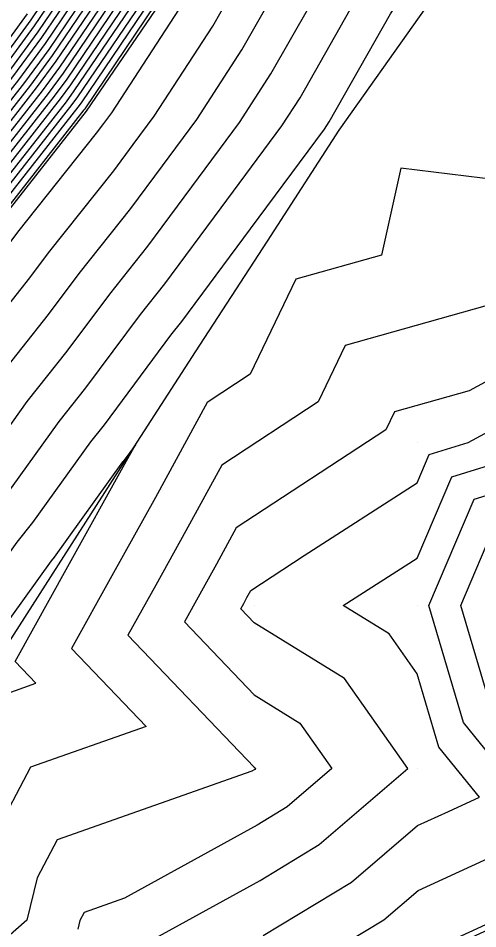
# Model space of a CAD drawing. Extents: x 2188792 to 2191981, y 386090 to 389710.
# Drawn here: x 2190675.7 to 2190703.9, y 388260.4 to 388316.3 of the extents above; entities that cross this region are included whole.
import ezdxf

# ---------------------------------------------------------------- set-up
doc = ezdxf.new("R2010")
doc.units = 0
for name, color, linetype in [('DTM Contours Major', 7, 'Continuous'), ('DTM Contours Minor', 7, 'Continuous'), ('Exist DTM QL2 LIDAR Elevation Point', 7, 'Continuous'), ('PH Exist DTM Breakline', 7, 'Continuous')]:
    doc.layers.add(name, color=color, linetype=linetype)

msp = doc.modelspace()

# ---------------------------------------------------------------- linework, layer by layer
at = {"layer": 'DTM Contours Major'}
for points in [[(2190652.76, 388258.83), (2190655.018, 388261.593), (2190659.411, 388265.314), (2190661.219, 388267.517), (2190666.432, 388271.721), (2190667.661, 388273.21), (2190671.079, 388277.934), (2190672.15, 388279.28), (2190675.64, 388284.117), (2190676.596, 388285.318), (2190680.159, 388290.272), (2190680.994, 388291.322), (2190685.068, 388296.808), (2190685.738, 388297.65), (2190689.946, 388303.332), (2190694.481, 388309.457), (2190694.766, 388309.896), (2190698.534, 388316.528), (2190699.102, 388317.402), (2190702.679, 388323.643), (2190703.507, 388324.915), (2190706.905, 388330.797)], [(2190634.803, 388259.781), (2190637.804, 388263.597), (2190639.759, 388266.261), (2190642.755, 388270.07), (2190644.713, 388272.739), (2190646.695, 388275.441), (2190649.665, 388279.216), (2190651.838, 388282.5), (2190654.782, 388286.24), (2190656.976, 388289.565), (2190659.852, 388293.229), (2190662.075, 388296.605), (2190664.916, 388300.226), (2190666.957, 388303.004), (2190669.786, 388306.608), (2190671.835, 388309.398), (2190674.652, 388312.987), (2190676.709, 388315.79), (2190679.381, 388319.748)], [(2190635.736, 388258.667), (2190639.526, 388263.485), (2190640.82, 388265.25), (2190644.613, 388270.071), (2190645.905, 388271.832), (2190647.213, 388273.616), (2190650.989, 388278.416), (2190652.419, 388280.576), (2190656.184, 388285.359), (2190657.623, 388287.539), (2190661.323, 388292.253), (2190662.778, 388294.465), (2190666.458, 388299.153), (2190667.793, 388300.97), (2190671.466, 388305.649), (2190672.805, 388307.473), (2190676.471, 388312.144), (2190677.815, 388313.975), (2190681.302, 388319.141)], [(2190636.669, 388257.553), (2190641.247, 388263.374), (2190641.882, 388264.238), (2190646.47, 388270.071), (2190647.096, 388270.926), (2190647.731, 388271.791), (2190652.314, 388277.615), (2190653, 388278.652), (2190657.586, 388284.478), (2190658.27, 388285.513), (2190662.793, 388291.278), (2190663.482, 388292.324), (2190667.999, 388298.079), (2190668.629, 388298.936), (2190673.145, 388304.69), (2190673.775, 388305.548), (2190678.291, 388311.301), (2190678.92, 388312.159), (2190683.223, 388318.534)], [(2190637.753, 388256.396), (2190643.114, 388263.006), (2190643.276, 388263.098), (2190648.593, 388269.605), (2190648.835, 388269.81), (2190654.085, 388276.208), (2190654.458, 388276.508), (2190659.623, 388282.768), (2190659.921, 388283.18), (2190664.853, 388289.379), (2190665.174, 388289.823), (2190670.072, 388295.981), (2190670.416, 388296.459), (2190675.278, 388302.574), (2190675.689, 388303.128), (2190680.512, 388309.196), (2190680.956, 388309.795), (2190681.435, 388310.442), (2190685.85, 388317.247)], [(2190711.913, 388300.987), (2190710.175, 388305.715), (2190699.158, 388307.05), (2190697.971, 388301.729), (2190692.722, 388300.247), (2190689.933, 388294.417), (2190687.297, 388292.686), (2190684.119, 388286.862), (2190681.444, 388282.051), (2190678.971, 388277.603), (2190683.546, 388272.816), (2190676.453, 388270.305), (2190674.253, 388266.143), (2190673.132, 388261.487), (2190668.326, 388257.289)], [(2190690.904, 388256.586), (2190698.122, 388260.942), (2190700.221, 388262.744), (2190704.272, 388264.616), (2190708.322, 388266.487), (2190703.005, 388273.056), (2190700.892, 388280.226), (2190703.655, 388286.747), (2190710.175, 388288.761), (2190717.034, 388280.226), (2190715.365, 388269.595), (2190714.747, 388264.23), (2190713.669, 388263.322), (2190708.411, 388260.893), (2190706.969, 388260.136)]]:
    msp.add_lwpolyline(points, dxfattribs=at)
at = {"layer": 'DTM Contours Minor'}
for points in [[(2190646.344, 388259.05), (2190648.966, 388260.537), (2190652.448, 388264.798), (2190655.18, 388267.112), (2190658.366, 388270.993), (2190661.642, 388273.636), (2190664.446, 388277.033), (2190666.616, 388280.033), (2190669.232, 388283.32), (2190671.454, 388286.399), (2190673.986, 388289.583), (2190676.262, 388292.746), (2190678.708, 388295.823), (2190681.316, 388299.336), (2190683.647, 388302.268), (2190686.35, 388305.918), (2190689.263, 388309.851), (2190691.199, 388312.836), (2190693.598, 388317.058), (2190695.745, 388320.361), (2190698.001, 388324.298), (2190700.339, 388327.89), (2190702.463, 388331.567), (2190704.977, 388335.424)], [(2190650.863, 388259.684), (2190653.733, 388263.196), (2190657.296, 388266.213), (2190659.792, 388269.255), (2190664.037, 388272.678), (2190666.053, 388275.122), (2190668.848, 388278.983), (2190670.691, 388281.3), (2190673.547, 388285.258), (2190675.291, 388287.451), (2190678.21, 388291.509), (2190679.851, 388293.573), (2190683.192, 388298.072), (2190684.692, 388299.959), (2190688.148, 388304.625), (2190691.872, 388309.654), (2190692.983, 388311.366), (2190696.066, 388316.793), (2190697.423, 388318.882), (2190700.34, 388323.971), (2190701.923, 388326.403), (2190704.684, 388331.182)], [(2190634.617, 388260.004), (2190637.46, 388263.619), (2190639.547, 388266.463), (2190642.384, 388270.07), (2190644.474, 388272.921), (2190646.591, 388275.807), (2190649.4, 388279.376), (2190651.721, 388282.885), (2190654.502, 388286.416), (2190656.847, 388289.97), (2190659.558, 388293.424), (2190661.934, 388297.034), (2190664.608, 388300.441), (2190666.79, 388303.41), (2190669.451, 388306.8), (2190671.641, 388309.784), (2190674.288, 388313.155), (2190676.488, 388316.153), (2190678.997, 388319.869)], [(2190634.99, 388259.558), (2190638.148, 388263.574), (2190639.971, 388266.059), (2190643.127, 388270.07), (2190644.951, 388272.558), (2190646.798, 388275.076), (2190649.93, 388279.056), (2190651.954, 388282.115), (2190655.062, 388286.064), (2190657.106, 388289.16), (2190660.146, 388293.034), (2190662.215, 388296.177), (2190665.225, 388300.012), (2190667.124, 388302.597), (2190670.122, 388306.417), (2190672.029, 388309.013), (2190675.016, 388312.818), (2190676.931, 388315.427), (2190679.765, 388319.626)], [(2190635.176, 388259.335), (2190638.493, 388263.552), (2190640.184, 388265.856), (2190643.498, 388270.07), (2190645.19, 388272.377), (2190646.902, 388274.711), (2190650.195, 388278.896), (2190652.07, 388281.73), (2190655.343, 388285.887), (2190657.235, 388288.754), (2190660.44, 388292.839), (2190662.356, 388295.749), (2190665.533, 388299.797), (2190667.291, 388302.19), (2190670.458, 388306.225), (2190672.223, 388308.628), (2190675.38, 388312.65), (2190677.152, 388315.064), (2190680.149, 388319.505)], [(2190635.363, 388259.113), (2190638.837, 388263.53), (2190640.396, 388265.654), (2190643.87, 388270.07), (2190645.428, 388272.195), (2190647.006, 388274.346), (2190650.459, 388278.736), (2190652.186, 388281.346), (2190655.623, 388285.711), (2190657.364, 388288.349), (2190660.734, 388292.644), (2190662.497, 388295.321), (2190665.841, 388299.582), (2190667.458, 388301.783), (2190670.794, 388306.033), (2190672.417, 388308.243), (2190675.744, 388312.481), (2190677.373, 388314.701), (2190680.534, 388319.384)], [(2190635.55, 388258.89), (2190639.181, 388263.508), (2190640.608, 388265.452), (2190644.241, 388270.071), (2190645.666, 388272.014), (2190647.109, 388273.981), (2190650.724, 388278.576), (2190652.303, 388280.961), (2190655.904, 388285.535), (2190657.494, 388287.944), (2190661.028, 388292.449), (2190662.638, 388294.893), (2190666.149, 388299.367), (2190667.626, 388301.377), (2190671.13, 388305.841), (2190672.611, 388307.858), (2190676.107, 388312.313), (2190677.594, 388314.338), (2190680.918, 388319.262)], [(2190635.923, 388258.444), (2190639.87, 388263.463), (2190641.033, 388265.047), (2190644.984, 388270.071), (2190646.143, 388271.651), (2190647.316, 388273.251), (2190651.254, 388278.256), (2190652.535, 388280.191), (2190656.465, 388285.183), (2190657.752, 388287.134), (2190661.617, 388292.058), (2190662.919, 388294.037), (2190666.766, 388298.938), (2190667.96, 388300.563), (2190671.801, 388305.458), (2190672.999, 388307.088), (2190676.835, 388311.976), (2190678.036, 388313.611), (2190681.686, 388319.019)], [(2190636.11, 388258.221), (2190640.214, 388263.441), (2190641.245, 388264.845), (2190645.355, 388270.071), (2190646.381, 388271.47), (2190647.42, 388272.886), (2190651.519, 388278.095), (2190652.651, 388279.807), (2190656.745, 388285.007), (2190657.882, 388286.729), (2190661.911, 388291.863), (2190663.06, 388293.609), (2190667.074, 388298.723), (2190668.127, 388300.156), (2190672.137, 388305.266), (2190673.193, 388306.703), (2190677.199, 388311.807), (2190678.257, 388313.248), (2190682.07, 388318.898)], [(2190636.296, 388257.998), (2190640.559, 388263.418), (2190641.457, 388264.643), (2190645.727, 388270.071), (2190646.62, 388271.288), (2190647.524, 388272.521), (2190651.784, 388277.935), (2190652.768, 388279.422), (2190657.026, 388284.83), (2190658.011, 388286.324), (2190662.205, 388291.668), (2190663.201, 388293.181), (2190667.382, 388298.508), (2190668.294, 388299.75), (2190672.473, 388305.074), (2190673.387, 388306.318), (2190677.563, 388311.639), (2190678.478, 388312.885), (2190682.455, 388318.777)], [(2190636.483, 388257.776), (2190640.903, 388263.396), (2190641.669, 388264.44), (2190646.098, 388270.071), (2190646.858, 388271.107), (2190647.627, 388272.156), (2190652.049, 388277.775), (2190652.884, 388279.037), (2190657.306, 388284.654), (2190658.14, 388285.918), (2190662.499, 388291.473), (2190663.341, 388292.752), (2190667.69, 388298.294), (2190668.461, 388299.343), (2190672.809, 388304.882), (2190673.581, 388305.933), (2190677.927, 388311.47), (2190678.699, 388312.522), (2190682.839, 388318.655)], [(2190636.856, 388257.33), (2190641.592, 388263.352), (2190642.094, 388264.036), (2190646.841, 388270.071), (2190647.335, 388270.744), (2190647.835, 388271.426), (2190652.579, 388277.455), (2190653.116, 388278.268), (2190657.867, 388284.302), (2190658.399, 388285.108), (2190663.087, 388291.082), (2190663.623, 388291.896), (2190668.307, 388297.864), (2190668.796, 388298.529), (2190673.481, 388304.498), (2190673.968, 388305.163), (2190678.655, 388311.133), (2190679.141, 388311.796), (2190683.607, 388318.413)], [(2190637.043, 388257.107), (2190641.936, 388263.329), (2190642.306, 388263.834), (2190647.213, 388270.071), (2190647.573, 388270.563), (2190647.938, 388271.061), (2190652.844, 388277.295), (2190653.233, 388277.883), (2190658.147, 388284.126), (2190658.528, 388284.703), (2190663.381, 388290.887), (2190663.764, 388291.468), (2190668.615, 388297.649), (2190668.963, 388298.123), (2190673.816, 388304.307), (2190674.162, 388304.778), (2190679.018, 388310.964), (2190679.363, 388311.433), (2190683.992, 388318.291)], [(2190637.229, 388256.884), (2190642.28, 388263.307), (2190642.518, 388263.631), (2190647.584, 388270.071), (2190647.812, 388270.382), (2190648.042, 388270.696), (2190653.109, 388277.135), (2190653.349, 388277.498), (2190658.428, 388283.949), (2190658.658, 388284.298), (2190663.675, 388290.692), (2190663.905, 388291.04), (2190668.923, 388297.435), (2190669.13, 388297.716), (2190674.152, 388304.115), (2190674.356, 388304.393), (2190679.382, 388310.796), (2190679.584, 388311.07), (2190684.376, 388318.17)], [(2190637.416, 388256.662), (2190642.625, 388263.285), (2190642.731, 388263.429), (2190647.956, 388270.072), (2190648.05, 388270.2), (2190648.145, 388270.33), (2190653.374, 388276.975), (2190653.465, 388277.113), (2190658.708, 388283.773), (2190658.787, 388283.893), (2190663.97, 388290.497), (2190664.045, 388290.612), (2190669.231, 388297.22), (2190669.297, 388297.309), (2190674.488, 388303.923), (2190674.55, 388304.008), (2190679.746, 388310.627), (2190679.805, 388310.707), (2190684.76, 388318.049)], [(2190639.385, 388255.761), (2190644.19, 388261.687), (2190645.173, 388262.244), (2190649.878, 388268.003), (2190650.95, 388268.911), (2190655.512, 388274.47), (2190656.852, 388275.551), (2190661.231, 388280.856), (2190662.153, 388282.131), (2190666.313, 388287.359), (2190667.267, 388288.682), (2190671.377, 388293.848), (2190672.364, 388295.221), (2190676.421, 388300.324), (2190677.565, 388301.864), (2190681.557, 388306.887), (2190682.754, 388308.503), (2190684.044, 388310.245), (2190687.633, 388315.777), (2190688.663, 388317.589)], [(2190645.267, 388260.369), (2190647.069, 388261.391), (2190651.163, 388266.4), (2190653.065, 388268.011), (2190656.939, 388272.732), (2190659.247, 388274.593), (2190662.838, 388278.945), (2190664.385, 388281.082), (2190667.772, 388285.339), (2190669.36, 388287.541), (2190672.681, 388291.716), (2190674.313, 388293.984), (2190677.564, 388298.073), (2190679.441, 388300.6), (2190682.602, 388304.577), (2190684.552, 388307.21), (2190686.654, 388310.048), (2190689.416, 388314.306), (2190691.131, 388317.324)], [(2190634.43, 388260.227), (2190637.115, 388263.641), (2190639.334, 388266.665), (2190642.012, 388270.07), (2190644.236, 388273.102), (2190646.487, 388276.172), (2190649.135, 388279.536), (2190651.605, 388283.269), (2190654.221, 388286.592), (2190656.718, 388290.375), (2190659.264, 388293.62), (2190661.793, 388297.462), (2190664.3, 388300.656), (2190666.623, 388303.817), (2190669.115, 388306.992), (2190671.448, 388310.169), (2190673.924, 388313.324), (2190676.267, 388316.516)], [(2190710.183, 388300.232), (2190710.175, 388300.253), (2190710.126, 388300.259), (2190710.12, 388300.235), (2190695.748, 388296.178), (2190694.092, 388292.715), (2190688.185, 388288.838), (2190685.989, 388284.813), (2190684.14, 388281.487), (2190682.431, 388278.413), (2190690.173, 388270.312), (2190690.226, 388270.279), (2190690.264, 388270.225), (2190690.212, 388270.18), (2190690.177, 388270.159), (2190690.021, 388270.073), (2190678.095, 388265.852), (2190676.868, 388263.529), (2190676.241, 388260.929), (2190669.606, 388255.132)], [(2190721.259, 388279.038), (2190721.598, 388280.256), (2190720.176, 388289.864), (2190720.036, 388290.227), (2190710.175, 388297.096), (2190703.346, 388293.4), (2190698.774, 388292.109), (2190698.251, 388291.014), (2190689.073, 388284.99), (2190687.859, 388282.763), (2190686.836, 388280.924), (2190685.89, 388279.223), (2190690.173, 388274.742), (2190692.965, 388273.017), (2190694.931, 388270.225), (2190692.189, 388267.871), (2190690.358, 388266.766), (2190682.229, 388262.281), (2190679.738, 388261.4), (2190679.482, 388260.914), (2190679.351, 388260.372)], [(2190682.282, 388258.817), (2190690.54, 388263.372), (2190694.167, 388265.561), (2190699.598, 388270.225), (2190695.703, 388275.756), (2190690.173, 388279.172), (2190689.35, 388280.033), (2190689.531, 388280.36), (2190689.728, 388280.714), (2190689.962, 388281.142), (2190693.242, 388283.295), (2190700.174, 388287.75), (2190700.911, 388289.49), (2190703.297, 388290.227), (2190710.175, 388293.95), (2190715.52, 388290.227), (2190718.875, 388281.527), (2190719.92, 388280.226), (2190719.785, 388279.362), (2190718.017, 388264.016), (2190714.934, 388261.418), (2190711.746, 388259.945)], [(2190690.722, 388259.979), (2190696.145, 388263.251), (2190700.196, 388266.731), (2190702.088, 388267.605), (2190703.98, 388268.479), (2190701.496, 388271.547), (2190700.174, 388276.034), (2190698.442, 388278.494), (2190695.638, 388280.226), (2190700.174, 388283.141), (2190702.283, 388288.118), (2190709.109, 388290.227), (2190710.175, 388290.804), (2190711.004, 388290.227), (2190711.524, 388288.878), (2190718.477, 388280.226), (2190717.575, 388274.479), (2190716.382, 388264.123), (2190714.302, 388262.37), (2190710.079, 388260.419), (2190707.294, 388258.959)], [(2190667.046, 388259.446), (2190670.022, 388262.045), (2190671.639, 388268.757), (2190674.81, 388274.757), (2190676.788, 388275.458), (2190675.512, 388276.793), (2190678.749, 388282.614), (2190682.25, 388288.912), (2190682.89, 388290.085), (2190682.138, 388289.072), (2190682.108, 388289.034), (2190677.901, 388283.186), (2190677.733, 388282.976), (2190673.61, 388277.261), (2190673.311, 388276.885), (2190669.268, 388271.299), (2190668.826, 388270.763), (2190662.646, 388265.779), (2190661.526, 388264.415), (2190656.303, 388259.991)], [(2190700.247, 388258.758), (2190706.455, 388261.626), (2190712.664, 388264.495), (2190704.513, 388274.564), (2190702.845, 388280.226), (2190705.026, 388285.375), (2190710.175, 388286.966), (2190715.591, 388280.226), (2190713.155, 388264.712), (2190713.112, 388264.337), (2190713.037, 388264.274), (2190706.744, 388261.366), (2190706.644, 388261.314), (2190700.352, 388258.407)]]:
    msp.add_lwpolyline(points, dxfattribs=at)
at = {"layer": 'Exist DTM QL2 LIDAR Elevation Point'}
for p, q in [((2190700.174, 388290.227), (2190700.174, 388290.227)), ((2190690.173, 388280.226), (2190690.173, 388280.226)), ((2190700.174, 388280.226), (2190700.174, 388280.226)), ((2190690.173, 388270.225), (2190690.173, 388270.225)), ((2190700.174, 388270.225), (2190700.174, 388270.225))]:
    msp.add_line(p, q, dxfattribs=at)
at = {"layer": 'PH Exist DTM Breakline'}
for points in [[(2190637.583, 388256.462), (2190642.901, 388263.267), (2190648.219, 388270.072), (2190653.537, 388276.876), (2190658.855, 388283.681), (2190664.115, 388290.4), (2190669.375, 388297.12), (2190674.635, 388303.839), (2190679.895, 388310.558), (2190684.951, 388317.988), (2190690.006, 388325.419), (2190695.061, 388332.849), (2190700.116, 388340.279), (2190704.791, 388347.463)], [(2190670.171, 388270.225), (2190674.174, 388276.48), (2190678.177, 388282.734), (2190682.18, 388288.988), (2190686.58, 388295.788), (2190690.98, 388302.589), (2190695.38, 388309.389), (2190700.312, 388316.336), (2190705.243, 388323.284), (2190710.175, 388330.231), (2190714.571, 388337.244)]]:
    msp.add_lwpolyline(points, dxfattribs=at)

doc.saveas('drawing.dxf')
